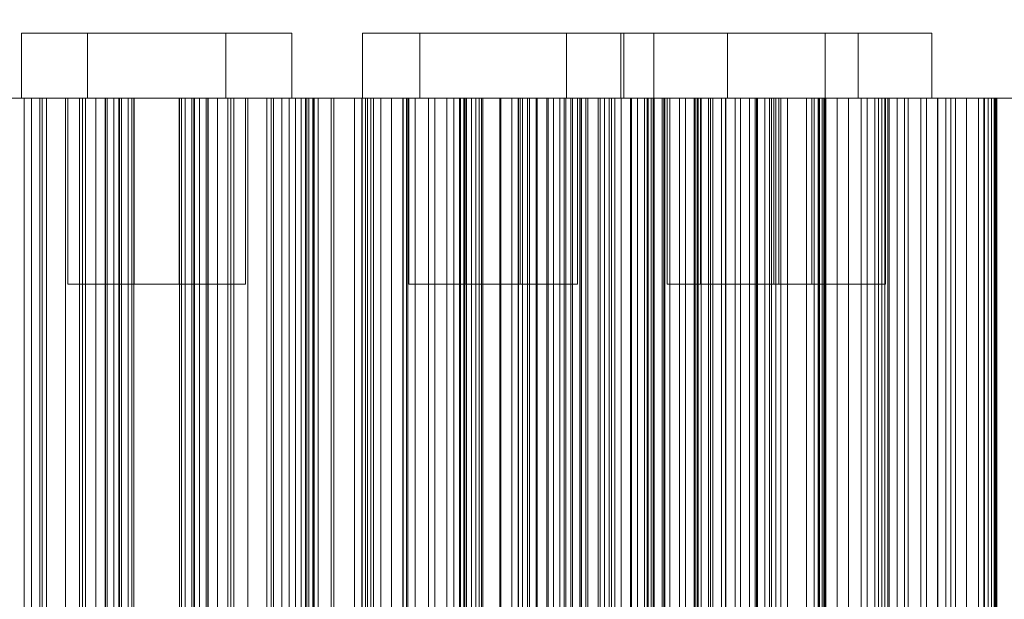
# Model space of a CAD drawing. Header units: millimetres. Extents: x -3490 to 61924, y -72580 to 6847.
# Tile 633 of 656: x 25221 to 25432, y -17358 to -17233. Entities that reach past the tile are written whole.
import ezdxf

# ---------------------------------------------------------------- set-up
doc = ezdxf.new("R2010")
doc.units = ezdxf.units.MM
doc.layers.add('COTAS_P', color=1, linetype='Continuous', lineweight=0)
doc.layers.add('superior_briquetadora', color=7, linetype='Continuous', lineweight=0)
doc.dimstyles.new('R19_100', dxfattribs={"dimtxt": 250, "dimasz": 150, "dimexe": 150, "dimexo": 80, "dimgap": 100, "dimtad": 1, "dimtih": 1, "dimtoh": 1, "dimdsep": 46, "dimcen": 0.09, "dimadec": 0, "dimazin": 0, "dimtfac": 1, "dimtdec": 4, "dimtofl": 0, "dimtmove": 0, "dimatfit": 3, "dimfxl": 1, "dimtolj": 1, "dimtzin": 0, "dimarcsym": 0})

# ---------------------------------------------------------------- blocks, each defined once
blk = doc.blocks.new('DIM_R29_37')
at = {"layer": 'COTAS_P'}
for p, q in [((24250.07, -17080), (24400.07, -17035)), ((26750.07, -17080), (26600.07, -17035)), ((24250.07, -17980), (24250.07, -17080)), ((24250.07, -17080), (26750.07, -17080)), ((24250.07, -17080), (24400.07, -17125)), ((26750.07, -17080), (26600.07, -17125)), ((26750.07, -17980), (26750.07, -17080))]:
    blk.add_line(p, q, dxfattribs=at)
blk.add_text('2500 P', height=250, dxfattribs=at).set_placement((25500.07, -16980))

msp = doc.modelspace()

# ---------------------------------------------------------------- linework, layer by layer
at = {"layer": 'superior_briquetadora'}
for p, q in [((25220.979, -17236), (25223.624, -17236)), ((25220.979, -17236), (25220.979, -17250)), ((25222.687, -17236), (25220.979, -17236)), ((25228.408, -17236), (25222.687, -17236)), ((25223.624, -17236), (25230.096, -17236)), ((25237.011, -17236), (25228.408, -17236)), ((25230.096, -17236), (25239.116, -17236)), ((25235.209, -17236), (25237.853, -17236)), ((25235.209, -17236), (25235.209, -17250)), ((25236.916, -17236), (25235.209, -17236)), ((25242.638, -17236), (25236.916, -17236)), ((25246.79, -17236), (25237.011, -17236)), ((25237.853, -17236), (25244.326, -17236)), ((25239.116, -17236), (25248.895, -17236)), ((25251.24, -17236), (25242.638, -17236)), ((25244.326, -17236), (25253.345, -17236)), ((25255.809, -17236), (25246.79, -17236)), ((25248.895, -17236), (25257.497, -17236)), ((25261.019, -17236), (25251.24, -17236)), ((25253.345, -17236), (25263.124, -17236)), ((25262.282, -17236), (25255.809, -17236)), ((25257.497, -17236), (25263.218, -17236)), ((25270.039, -17236), (25261.019, -17236)), ((25264.926, -17236), (25262.282, -17236)), ((25263.124, -17236), (25271.727, -17236)), ((25263.218, -17236), (25264.926, -17236)), ((25264.926, -17236), (25264.926, -17250)), ((25276.511, -17236), (25270.039, -17236)), ((25271.727, -17236), (25277.448, -17236)), ((25279.156, -17236), (25276.511, -17236)), ((25277.448, -17236), (25279.156, -17236)), ((25279.156, -17236), (25279.156, -17250)), ((25294.345, -17236), (25296.989, -17236)), ((25294.345, -17236), (25294.345, -17250)), ((25296.053, -17236), (25294.345, -17236)), ((25301.774, -17236), (25296.053, -17236)), ((25296.989, -17236), (25303.462, -17236)), ((25310.377, -17236), (25301.774, -17236)), ((25303.462, -17236), (25312.481, -17236)), ((25306.668, -17236), (25309.313, -17236)), ((25306.668, -17236), (25306.668, -17250)), ((25308.376, -17236), (25306.668, -17236)), ((25314.098, -17236), (25308.376, -17236)), ((25309.313, -17236), (25315.785, -17236)), ((25320.156, -17236), (25310.377, -17236)), ((25312.481, -17236), (25322.261, -17236)), ((25322.7, -17236), (25314.098, -17236)), ((25315.785, -17236), (25324.805, -17236)), ((25329.175, -17236), (25320.156, -17236)), ((25322.261, -17236), (25330.863, -17236)), ((25332.479, -17236), (25322.7, -17236)), ((25324.805, -17236), (25334.584, -17236)), ((25335.648, -17236), (25329.175, -17236)), ((25330.863, -17236), (25336.584, -17236)), ((25341.498, -17236), (25332.479, -17236)), ((25334.584, -17236), (25343.186, -17236)), ((25338.292, -17236), (25335.648, -17236)), ((25336.584, -17236), (25338.292, -17236)), ((25338.292, -17236), (25338.292, -17250)), ((25347.971, -17236), (25341.498, -17236)), ((25343.186, -17236), (25348.908, -17236)), ((25350.615, -17236), (25347.971, -17236)), ((25348.908, -17236), (25350.615, -17236)), ((25349.959, -17236), (25352.603, -17236)), ((25349.959, -17236), (25349.959, -17250)), ((25351.667, -17236), (25349.959, -17236)), ((25350.615, -17236), (25350.615, -17250)), ((25357.388, -17236), (25351.667, -17236)), ((25352.603, -17236), (25359.076, -17236)), ((25357.074, -17236), (25359.718, -17236)), ((25357.074, -17236), (25357.074, -17250)), ((25358.782, -17236), (25357.074, -17236)), ((25365.991, -17236), (25357.388, -17236)), ((25364.503, -17236), (25358.782, -17236)), ((25359.076, -17236), (25368.095, -17236)), ((25359.718, -17236), (25366.191, -17236)), ((25373.105, -17236), (25364.503, -17236)), ((25375.77, -17236), (25365.991, -17236)), ((25366.191, -17236), (25375.21, -17236)), ((25368.095, -17236), (25377.874, -17236)), ((25372.919, -17236), (25375.564, -17236)), ((25372.919, -17236), (25372.919, -17250)), ((25374.627, -17236), (25372.919, -17236)), ((25382.884, -17236), (25373.105, -17236)), ((25380.349, -17236), (25374.627, -17236)), ((25375.21, -17236), (25384.989, -17236)), ((25375.564, -17236), (25382.037, -17236)), ((25384.789, -17236), (25375.77, -17236)), ((25377.874, -17236), (25386.477, -17236)), ((25388.951, -17236), (25380.349, -17236)), ((25382.037, -17236), (25391.056, -17236)), ((25391.904, -17236), (25382.884, -17236)), ((25391.262, -17236), (25384.789, -17236)), ((25384.989, -17236), (25393.592, -17236)), ((25386.477, -17236), (25392.198, -17236)), ((25398.73, -17236), (25388.951, -17236)), ((25391.056, -17236), (25400.835, -17236)), ((25393.906, -17236), (25391.262, -17236)), ((25398.376, -17236), (25391.904, -17236)), ((25392.198, -17236), (25393.906, -17236)), ((25393.592, -17236), (25399.313, -17236)), ((25393.906, -17236), (25393.906, -17250)), ((25401.021, -17236), (25398.376, -17236)), ((25407.749, -17236), (25398.73, -17236)), ((25399.313, -17236), (25401.021, -17236)), ((25400.835, -17236), (25409.437, -17236)), ((25401.021, -17236), (25401.021, -17250)), ((25414.222, -17236), (25407.749, -17236)), ((25409.437, -17236), (25415.159, -17236)), ((25416.866, -17236), (25414.222, -17236)), ((25415.159, -17236), (25416.866, -17236)), ((25416.866, -17236), (25416.866, -17250)), ((25226.255, -17250), (25208.167, -17250)), ((25226.377, -17250), (25208.381, -17250)), ((25215.295, -17250), (25225.445, -17250)), ((25226.364, -17250), (25216.415, -17250)), ((25217.052, -17250), (25235.688, -17250)), ((25217.221, -17250), (25235.761, -17250)), ((25220.2, -17250), (25221.588, -17250)), ((25220.979, -17250), (25223.624, -17250)), ((25222.687, -17250), (25220.979, -17250)), ((25221.588, -17250), (25221.588, -17450)), ((25221.588, -17250), (25223.159, -17250)), ((25228.408, -17250), (25222.687, -17250)), ((25223.159, -17250), (25223.159, -17450)), ((25223.159, -17250), (25224.904, -17250)), ((25223.624, -17250), (25230.096, -17250)), ((25224.904, -17250), (25224.904, -17450)), ((25224.904, -17250), (25234.753, -17250)), ((25225.445, -17250), (25233.459, -17250)), ((25225.445, -17450), (25225.445, -17250)), ((25245.259, -17250), (25226.255, -17250)), ((25234.141, -17250), (25226.364, -17250)), ((25226.364, -17450), (25226.364, -17250)), ((25245.283, -17250), (25226.377, -17250)), ((25237.011, -17250), (25228.408, -17250)), ((25230.096, -17250), (25239.116, -17250)), ((25230.468, -17480), (25230.468, -17250)), ((25231.438, -17250), (25230.468, -17250)), ((25230.468, -17250), (25231.97, -17250)), ((25230.967, -17250), (25232.41, -17250)), ((25230.967, -17250), (25230.967, -17290)), ((25231.899, -17250), (25230.967, -17250)), ((25234.689, -17250), (25231.438, -17250)), ((25235.019, -17250), (25231.899, -17250)), ((25231.97, -17250), (25235.648, -17250)), ((25232.41, -17250), (25235.94, -17250)), ((25233.459, -17250), (25239.028, -17250)), ((25233.459, -17450), (25233.459, -17250)), ((25239.449, -17250), (25234.141, -17250)), ((25234.141, -17450), (25234.141, -17250)), ((25239.577, -17250), (25234.689, -17250)), ((25234.753, -17250), (25234.753, -17450)), ((25234.753, -17250), (25236.961, -17250)), ((25239.712, -17250), (25235.019, -17250)), ((25235.209, -17250), (25237.853, -17250)), ((25236.916, -17250), (25235.209, -17250)), ((25235.648, -17250), (25240.772, -17250)), ((25235.688, -17250), (25254.876, -17250)), ((25235.761, -17250), (25254.852, -17250)), ((25235.94, -17250), (25240.86, -17250)), ((25242.638, -17250), (25236.916, -17250)), ((25236.961, -17250), (25236.961, -17450)), ((25236.961, -17250), (25238.995, -17250)), ((25246.79, -17250), (25237.011, -17250)), ((25237.853, -17250), (25244.326, -17250)), ((25238.995, -17250), (25238.995, -17450)), ((25238.995, -17250), (25240.847, -17250)), ((25239.028, -17250), (25241.94, -17250)), ((25239.028, -17450), (25239.028, -17250)), ((25239.116, -17250), (25248.895, -17250)), ((25242.082, -17250), (25239.449, -17250)), ((25239.449, -17450), (25239.449, -17250)), ((25245.133, -17250), (25239.577, -17250)), ((25245.046, -17250), (25239.712, -17250)), ((25240.772, -17250), (25246.329, -17250)), ((25240.847, -17250), (25240.847, -17450)), ((25240.847, -17250), (25242.503, -17250)), ((25240.86, -17250), (25246.194, -17250)), ((25241.94, -17250), (25242.082, -17250)), ((25241.94, -17450), (25241.94, -17250)), ((25242.082, -17450), (25242.082, -17250)), ((25242.503, -17250), (25242.503, -17450)), ((25242.503, -17250), (25243.945, -17250)), ((25251.24, -17250), (25242.638, -17250)), ((25243.945, -17250), (25243.945, -17450)), ((25243.945, -17250), (25245.143, -17250)), ((25244.326, -17250), (25253.345, -17250)), ((25244.697, -17480), (25244.697, -17250)), ((25245.668, -17250), (25244.697, -17250)), ((25244.697, -17250), (25246.2, -17250)), ((25249.965, -17250), (25245.046, -17250)), ((25250.257, -17250), (25245.133, -17250)), ((25245.143, -17250), (25245.143, -17450)), ((25245.143, -17250), (25254.992, -17250)), ((25245.197, -17250), (25246.639, -17250)), ((25245.197, -17250), (25245.197, -17290)), ((25246.128, -17250), (25245.197, -17250)), ((25264.447, -17250), (25245.259, -17250)), ((25264.374, -17250), (25245.283, -17250)), ((25248.919, -17250), (25245.668, -17250)), ((25249.249, -17250), (25246.128, -17250)), ((25246.194, -17250), (25250.886, -17250)), ((25246.2, -17250), (25249.878, -17250)), ((25246.329, -17250), (25251.216, -17250)), ((25246.639, -17250), (25250.17, -17250)), ((25255.809, -17250), (25246.79, -17250)), ((25248.895, -17250), (25257.497, -17250)), ((25253.806, -17250), (25248.919, -17250)), ((25253.941, -17250), (25249.249, -17250)), ((25249.878, -17250), (25255.002, -17250)), ((25253.496, -17250), (25249.965, -17250)), ((25250.17, -17250), (25255.089, -17250)), ((25253.935, -17250), (25250.257, -17250)), ((25250.886, -17250), (25254.007, -17250)), ((25251.216, -17250), (25254.467, -17250)), ((25261.019, -17250), (25251.24, -17250)), ((25253.345, -17250), (25263.124, -17250)), ((25254.938, -17250), (25253.496, -17250)), ((25259.362, -17250), (25253.806, -17250)), ((25255.438, -17250), (25253.935, -17250)), ((25259.275, -17250), (25253.941, -17250)), ((25254.007, -17250), (25254.938, -17250)), ((25254.467, -17250), (25255.438, -17250)), ((25254.852, -17250), (25273.758, -17250)), ((25254.876, -17250), (25273.88, -17250)), ((25254.938, -17250), (25254.938, -17290)), ((25254.992, -17250), (25254.992, -17450)), ((25254.992, -17250), (25256.19, -17250)), ((25255.002, -17250), (25260.558, -17250)), ((25255.089, -17250), (25260.423, -17250)), ((25255.438, -17480), (25255.438, -17250)), ((25262.282, -17250), (25255.809, -17250)), ((25256.19, -17250), (25256.19, -17450)), ((25256.19, -17250), (25257.632, -17250)), ((25257.497, -17250), (25263.218, -17250)), ((25257.632, -17250), (25257.632, -17450)), ((25257.632, -17250), (25259.288, -17250)), ((25258.053, -17250), (25260.686, -17250)), ((25258.195, -17250), (25258.053, -17250)), ((25258.053, -17450), (25258.053, -17250)), ((25261.107, -17250), (25258.195, -17250)), ((25258.195, -17450), (25258.195, -17250)), ((25264.195, -17250), (25259.275, -17250)), ((25259.288, -17250), (25259.288, -17450)), ((25259.288, -17250), (25261.139, -17250)), ((25264.487, -17250), (25259.362, -17250)), ((25260.423, -17250), (25265.116, -17250)), ((25260.558, -17250), (25265.446, -17250)), ((25260.686, -17250), (25265.994, -17250)), ((25260.686, -17450), (25260.686, -17250)), ((25270.039, -17250), (25261.019, -17250)), ((25266.676, -17250), (25261.107, -17250)), ((25261.107, -17450), (25261.107, -17250)), ((25261.139, -17250), (25261.139, -17450)), ((25261.139, -17250), (25263.174, -17250)), ((25264.926, -17250), (25262.282, -17250)), ((25263.124, -17250), (25271.727, -17250)), ((25263.174, -17250), (25263.174, -17450)), ((25263.174, -17250), (25265.382, -17250)), ((25263.218, -17250), (25264.926, -17250)), ((25267.725, -17250), (25264.195, -17250)), ((25282.914, -17250), (25264.374, -17250)), ((25283.083, -17250), (25264.447, -17250)), ((25268.165, -17250), (25264.487, -17250)), ((25265.116, -17250), (25268.236, -17250)), ((25265.382, -17250), (25265.382, -17450)), ((25265.382, -17250), (25275.231, -17250)), ((25265.446, -17250), (25268.697, -17250)), ((25265.994, -17250), (25273.771, -17250)), ((25265.994, -17450), (25265.994, -17250)), ((25274.69, -17250), (25266.676, -17250)), ((25266.676, -17450), (25266.676, -17250)), ((25269.168, -17250), (25267.725, -17250)), ((25269.667, -17250), (25268.165, -17250)), ((25268.236, -17250), (25269.168, -17250)), ((25268.697, -17250), (25269.667, -17250)), ((25269.168, -17250), (25269.168, -17290)), ((25269.667, -17480), (25269.667, -17250)), ((25276.511, -17250), (25270.039, -17250)), ((25271.727, -17250), (25277.448, -17250)), ((25273.758, -17250), (25291.754, -17250)), ((25273.771, -17250), (25283.72, -17250)), ((25273.771, -17450), (25273.771, -17250)), ((25273.88, -17250), (25291.968, -17250)), ((25284.84, -17250), (25274.69, -17250)), ((25274.69, -17450), (25274.69, -17250)), ((25275.231, -17250), (25275.231, -17450)), ((25275.231, -17250), (25276.976, -17250)), ((25279.156, -17250), (25276.511, -17250)), ((25276.976, -17250), (25276.976, -17450)), ((25276.976, -17250), (25278.547, -17250)), ((25277.448, -17250), (25279.156, -17250)), ((25278.547, -17250), (25278.547, -17450)), ((25278.547, -17250), (25279.935, -17250)), ((25279.935, -17250), (25279.935, -17450)), ((25279.935, -17250), (25281.127, -17250)), ((25281.127, -17250), (25281.127, -17450)), ((25281.127, -17250), (25282.104, -17250)), ((25282.104, -17250), (25282.104, -17450)), ((25282.104, -17250), (25282.839, -17250)), ((25282.402, -17250), (25283.936, -17250)), ((25283.654, -17250), (25282.402, -17250)), ((25282.402, -17450), (25282.402, -17250)), ((25282.839, -17250), (25282.839, -17450)), ((25282.839, -17250), (25292.641, -17250)), ((25300.193, -17250), (25282.914, -17250)), ((25300.45, -17250), (25283.083, -17250)), ((25287.643, -17250), (25283.654, -17250)), ((25283.654, -17450), (25283.654, -17250)), ((25283.72, -17250), (25295.458, -17250)), ((25283.72, -17450), (25283.72, -17250)), ((25283.936, -17250), (25288.197, -17250)), ((25283.936, -17450), (25283.936, -17250)), ((25296.735, -17250), (25284.84, -17250)), ((25284.84, -17450), (25284.84, -17250)), ((25294.218, -17250), (25287.643, -17250)), ((25287.643, -17450), (25287.643, -17250)), ((25288.197, -17250), (25295.022, -17250)), ((25288.197, -17450), (25288.197, -17250)), ((25291.754, -17250), (25308.148, -17250)), ((25291.968, -17250), (25308.446, -17250)), ((25292.641, -17250), (25292.641, -17450)), ((25292.641, -17250), (25294.291, -17250)), ((25303.124, -17250), (25294.218, -17250)), ((25294.218, -17450), (25294.218, -17250)), ((25294.291, -17250), (25294.291, -17450)), ((25294.291, -17250), (25296.183, -17250)), ((25294.345, -17250), (25296.989, -17250)), ((25296.053, -17250), (25294.345, -17250)), ((25295.022, -17250), (25304.148, -17250)), ((25295.022, -17450), (25295.022, -17250)), ((25295.458, -17250), (25308.534, -17250)), ((25295.458, -17450), (25295.458, -17250)), ((25301.774, -17250), (25296.053, -17250)), ((25296.183, -17250), (25296.183, -17450)), ((25296.183, -17250), (25298.287, -17250)), ((25309.92, -17250), (25296.735, -17250)), ((25296.735, -17450), (25296.735, -17250)), ((25296.989, -17250), (25303.462, -17250)), ((25298.287, -17250), (25298.287, -17450)), ((25298.287, -17250), (25300.584, -17250)), ((25315.544, -17250), (25300.193, -17250)), ((25315.88, -17250), (25300.45, -17250)), ((25300.584, -17250), (25300.584, -17450)), ((25300.584, -17250), (25303.063, -17250)), ((25310.377, -17250), (25301.774, -17250)), ((25303.063, -17250), (25303.063, -17450)), ((25303.063, -17250), (25305.712, -17250)), ((25314.019, -17250), (25303.124, -17250)), ((25303.124, -17450), (25303.124, -17250)), ((25303.462, -17250), (25312.481, -17250)), ((25303.834, -17480), (25303.834, -17250)), ((25304.804, -17250), (25303.834, -17250)), ((25303.834, -17250), (25305.336, -17250)), ((25304.148, -17250), (25315.224, -17250)), ((25304.148, -17450), (25304.148, -17250)), ((25304.333, -17250), (25305.775, -17250)), ((25304.333, -17250), (25304.333, -17290)), ((25305.264, -17250), (25304.333, -17250)), ((25308.055, -17250), (25304.804, -17250)), ((25308.385, -17250), (25305.264, -17250)), ((25305.336, -17250), (25309.014, -17250)), ((25305.712, -17250), (25305.712, -17450)), ((25305.712, -17250), (25315.467, -17250)), ((25305.775, -17250), (25309.306, -17250)), ((25306.668, -17250), (25309.313, -17250)), ((25308.376, -17250), (25306.668, -17250)), ((25312.942, -17250), (25308.055, -17250)), ((25308.148, -17250), (25322.31, -17250)), ((25314.098, -17250), (25308.376, -17250)), ((25313.077, -17250), (25308.385, -17250)), ((25308.446, -17250), (25322.681, -17250)), ((25308.534, -17250), (25312.473, -17250)), ((25308.534, -17450), (25308.534, -17250)), ((25309.014, -17250), (25314.138, -17250)), ((25309.306, -17250), (25314.226, -17250)), ((25309.313, -17250), (25315.785, -17250)), ((25323.886, -17250), (25309.92, -17250)), ((25309.92, -17450), (25309.92, -17250)), ((25320.156, -17250), (25310.377, -17250)), ((25312.473, -17250), (25316.385, -17250)), ((25312.473, -17450), (25312.473, -17250)), ((25312.481, -17250), (25322.261, -17250)), ((25318.499, -17250), (25312.942, -17250)), ((25318.412, -17250), (25313.077, -17250)), ((25326.486, -17250), (25314.019, -17250)), ((25314.019, -17450), (25314.019, -17250)), ((25322.7, -17250), (25314.098, -17250)), ((25314.138, -17250), (25319.695, -17250)), ((25314.226, -17250), (25319.56, -17250)), ((25315.224, -17250), (25327.824, -17250)), ((25315.224, -17450), (25315.224, -17250)), ((25315.467, -17250), (25315.467, -17450)), ((25315.467, -17250), (25316.732, -17250)), ((25328.38, -17250), (25315.544, -17250)), ((25315.785, -17250), (25324.805, -17250)), ((25328.782, -17250), (25315.88, -17250)), ((25316.157, -17480), (25316.157, -17250)), ((25317.127, -17250), (25316.157, -17250)), ((25316.157, -17250), (25317.659, -17250)), ((25316.385, -17250), (25320.266, -17250)), ((25316.385, -17450), (25316.385, -17250)), ((25316.656, -17250), (25318.099, -17250)), ((25316.656, -17250), (25316.656, -17290)), ((25317.588, -17250), (25316.656, -17250)), ((25316.732, -17250), (25316.732, -17450)), ((25316.732, -17250), (25317.824, -17250)), ((25320.378, -17250), (25317.127, -17250)), ((25320.709, -17250), (25317.588, -17250)), ((25317.659, -17250), (25321.337, -17250)), ((25317.824, -17250), (25317.824, -17450)), ((25317.824, -17250), (25318.735, -17250)), ((25318.099, -17250), (25321.629, -17250)), ((25323.331, -17250), (25318.412, -17250)), ((25323.623, -17250), (25318.499, -17250)), ((25318.735, -17250), (25318.735, -17450)), ((25318.735, -17250), (25319.451, -17250)), ((25319.451, -17250), (25319.451, -17450)), ((25319.451, -17250), (25319.955, -17250)), ((25319.56, -17250), (25324.252, -17250)), ((25319.695, -17250), (25324.582, -17250)), ((25319.955, -17250), (25319.955, -17450)), ((25319.955, -17250), (25320.219, -17250)), ((25329.175, -17250), (25320.156, -17250)), ((25320.219, -17250), (25320.219, -17450)), ((25320.219, -17250), (25329.879, -17250)), ((25320.266, -17250), (25324.116, -17250)), ((25320.266, -17450), (25320.266, -17250)), ((25325.266, -17250), (25320.378, -17250)), ((25325.401, -17250), (25320.709, -17250)), ((25321.337, -17250), (25326.462, -17250)), ((25321.629, -17250), (25326.549, -17250)), ((25322.261, -17250), (25330.863, -17250)), ((25322.31, -17250), (25333.696, -17250)), ((25322.681, -17250), (25334.125, -17250)), ((25332.479, -17250), (25322.7, -17250)), ((25326.862, -17250), (25323.331, -17250)), ((25327.301, -17250), (25323.623, -17250)), ((25338.098, -17250), (25323.886, -17250)), ((25323.886, -17450), (25323.886, -17250)), ((25324.116, -17250), (25327.932, -17250)), ((25324.116, -17450), (25324.116, -17250)), ((25324.252, -17250), (25327.373, -17250)), ((25324.582, -17250), (25327.833, -17250)), ((25324.805, -17250), (25334.584, -17250)), ((25330.822, -17250), (25325.266, -17250)), ((25330.735, -17250), (25325.401, -17250)), ((25326.462, -17250), (25332.018, -17250)), ((25330.281, -17250), (25326.486, -17250)), ((25326.486, -17450), (25326.486, -17250)), ((25326.549, -17250), (25331.883, -17250)), ((25328.304, -17250), (25326.862, -17250)), ((25328.803, -17250), (25327.301, -17250)), ((25327.373, -17250), (25328.304, -17250)), ((25327.824, -17250), (25341.465, -17250)), ((25327.824, -17450), (25327.824, -17250)), ((25327.833, -17250), (25328.803, -17250)), ((25327.932, -17250), (25331.714, -17250)), ((25327.932, -17450), (25327.932, -17250)), ((25328.304, -17250), (25328.304, -17290)), ((25338.206, -17250), (25328.38, -17250)), ((25338.658, -17250), (25328.782, -17250)), ((25328.803, -17480), (25328.803, -17250)), ((25335.648, -17250), (25329.175, -17250)), ((25329.879, -17250), (25329.879, -17450)), ((25329.879, -17250), (25331.966, -17250)), ((25334.04, -17250), (25330.281, -17250)), ((25330.281, -17450), (25330.281, -17250)), ((25335.654, -17250), (25330.735, -17250)), ((25335.946, -17250), (25330.822, -17250)), ((25330.863, -17250), (25336.584, -17250)), ((25331.714, -17250), (25335.458, -17250)), ((25331.714, -17450), (25331.714, -17250)), ((25331.883, -17250), (25336.575, -17250)), ((25331.966, -17250), (25331.966, -17450)), ((25331.966, -17250), (25334.289, -17250)), ((25332.018, -17250), (25336.906, -17250)), ((25341.498, -17250), (25332.479, -17250)), ((25333.696, -17250), (25341.868, -17250)), ((25337.76, -17250), (25334.04, -17250)), ((25334.04, -17450), (25334.04, -17250)), ((25334.125, -17250), (25342.339, -17250)), ((25334.289, -17250), (25334.289, -17450)), ((25334.289, -17250), (25336.821, -17250)), ((25334.584, -17250), (25343.186, -17250)), ((25335.458, -17250), (25339.164, -17250)), ((25335.458, -17450), (25335.458, -17250)), ((25338.292, -17250), (25335.648, -17250)), ((25339.185, -17250), (25335.654, -17250)), ((25339.624, -17250), (25335.946, -17250)), ((25336.575, -17250), (25339.696, -17250)), ((25336.584, -17250), (25338.292, -17250)), ((25336.821, -17250), (25336.821, -17450)), ((25336.821, -17250), (25339.543, -17250)), ((25336.906, -17250), (25340.156, -17250)), ((25341.441, -17250), (25337.76, -17250)), ((25337.76, -17450), (25337.76, -17250)), ((25352.009, -17250), (25338.098, -17250)), ((25338.098, -17450), (25338.098, -17250)), ((25344.646, -17250), (25338.206, -17250)), ((25345.131, -17250), (25338.658, -17250)), ((25339.164, -17250), (25342.829, -17250)), ((25339.164, -17450), (25339.164, -17250)), ((25340.627, -17250), (25339.185, -17250)), ((25339.543, -17250), (25339.543, -17450)), ((25339.543, -17250), (25342.441, -17250)), ((25341.127, -17250), (25339.624, -17250)), ((25339.696, -17250), (25340.627, -17250)), ((25340.156, -17250), (25341.127, -17250)), ((25340.627, -17250), (25340.627, -17290)), ((25341.127, -17480), (25341.127, -17250)), ((25345.081, -17250), (25341.441, -17250)), ((25341.441, -17450), (25341.441, -17250)), ((25341.465, -17250), (25355.622, -17250)), ((25341.465, -17450), (25341.465, -17250)), ((25347.971, -17250), (25341.498, -17250)), ((25341.868, -17250), (25346.512, -17250)), ((25342.339, -17250), (25347.007, -17250)), ((25342.441, -17250), (25342.441, -17450)), ((25342.441, -17250), (25345.507, -17250)), ((25342.829, -17250), (25346.453, -17250)), ((25342.829, -17450), (25342.829, -17250)), ((25343.186, -17250), (25348.908, -17250)), ((25347.45, -17250), (25344.646, -17250)), ((25348.678, -17250), (25345.081, -17250)), ((25345.081, -17450), (25345.081, -17250)), ((25347.949, -17250), (25345.131, -17250)), ((25345.507, -17250), (25345.507, -17450)), ((25345.507, -17250), (25355.073, -17250)), ((25346.453, -17250), (25350.033, -17250)), ((25346.453, -17450), (25346.453, -17250)), ((25346.512, -17250), (25347.45, -17250)), ((25347.007, -17250), (25347.949, -17250)), ((25347.45, -17250), (25347.45, -17800)), ((25347.949, -17250), (25347.949, -17480)), ((25350.615, -17250), (25347.971, -17250)), ((25352.23, -17250), (25348.678, -17250)), ((25348.678, -17450), (25348.678, -17250)), ((25348.908, -17250), (25350.615, -17250)), ((25349.959, -17250), (25352.603, -17250)), ((25351.667, -17250), (25349.959, -17250)), ((25350.033, -17250), (25353.568, -17250)), ((25350.033, -17450), (25350.033, -17250)), ((25357.388, -17250), (25351.667, -17250)), ((25358.878, -17250), (25352.009, -17250)), ((25352.009, -17450), (25352.009, -17250)), ((25355.736, -17250), (25352.23, -17250)), ((25352.23, -17450), (25352.23, -17250)), ((25352.603, -17250), (25359.076, -17250)), ((25353.568, -17250), (25357.056, -17250)), ((25353.568, -17450), (25353.568, -17250)), ((25355.073, -17250), (25355.073, -17450)), ((25355.073, -17250), (25355.846, -17250)), ((25355.622, -17250), (25369.752, -17250)), ((25355.622, -17450), (25355.622, -17250)), ((25359.195, -17250), (25355.736, -17250)), ((25355.736, -17450), (25355.736, -17250)), ((25355.846, -17250), (25355.846, -17450)), ((25355.846, -17250), (25356.449, -17250)), ((25356.449, -17250), (25356.449, -17450)), ((25356.449, -17250), (25356.874, -17250)), ((25356.874, -17250), (25356.874, -17450)), ((25356.874, -17250), (25357.107, -17250)), ((25356.924, -17250), (25356.924, -17450)), ((25357.133, -17250), (25356.924, -17250)), ((25356.924, -17250), (25366.349, -17250)), ((25357.056, -17250), (25360.496, -17250)), ((25357.056, -17450), (25357.056, -17250)), ((25357.074, -17250), (25359.718, -17250)), ((25358.782, -17250), (25357.074, -17250)), ((25357.107, -17250), (25357.107, -17450)), ((25357.107, -17250), (25357.133, -17250)), ((25357.133, -17250), (25357.133, -17450)), ((25365.991, -17250), (25357.388, -17250)), ((25364.503, -17250), (25358.782, -17250)), ((25365.698, -17250), (25358.878, -17250)), ((25358.878, -17450), (25358.878, -17250)), ((25359.076, -17250), (25368.095, -17250)), ((25362.604, -17250), (25359.195, -17250)), ((25359.195, -17450), (25359.195, -17250)), ((25359.448, -17480), (25359.448, -17250)), ((25360.418, -17250), (25359.448, -17250)), ((25359.448, -17250), (25360.95, -17250)), ((25359.718, -17250), (25366.191, -17250)), ((25359.947, -17250), (25361.389, -17250)), ((25359.947, -17250), (25359.947, -17290)), ((25360.878, -17250), (25359.947, -17250)), ((25363.669, -17250), (25360.418, -17250)), ((25360.496, -17250), (25363.886, -17250)), ((25360.496, -17450), (25360.496, -17250)), ((25363.999, -17250), (25360.878, -17250)), ((25360.95, -17250), (25364.628, -17250)), ((25361.389, -17250), (25364.92, -17250)), ((25365.962, -17250), (25362.604, -17250)), ((25362.604, -17450), (25362.604, -17250)), ((25368.556, -17250), (25363.669, -17250)), ((25363.886, -17250), (25367.225, -17250)), ((25363.886, -17450), (25363.886, -17250)), ((25368.691, -17250), (25363.999, -17250)), ((25373.105, -17250), (25364.503, -17250)), ((25364.628, -17250), (25369.752, -17250)), ((25364.92, -17250), (25369.84, -17250)), ((25372.465, -17250), (25365.698, -17250)), ((25365.698, -17450), (25365.698, -17250)), ((25369.269, -17250), (25365.962, -17250)), ((25365.962, -17450), (25365.962, -17250)), ((25375.77, -17250), (25365.991, -17250)), ((25366.191, -17250), (25375.21, -17250)), ((25366.349, -17250), (25366.349, -17450)), ((25366.349, -17250), (25368.852, -17250)), ((25366.562, -17480), (25366.562, -17250)), ((25367.533, -17250), (25366.562, -17250)), ((25366.562, -17250), (25368.065, -17250)), ((25367.062, -17250), (25368.504, -17250)), ((25367.062, -17250), (25367.062, -17290)), ((25367.993, -17250), (25367.062, -17250)), ((25367.225, -17250), (25379.369, -17250)), ((25367.225, -17450), (25367.225, -17250)), ((25370.784, -17250), (25367.533, -17250)), ((25371.114, -17250), (25367.993, -17250)), ((25368.065, -17250), (25371.743, -17250)), ((25368.095, -17250), (25377.874, -17250)), ((25368.504, -17250), (25372.035, -17250)), ((25374.113, -17250), (25368.556, -17250)), ((25374.025, -17250), (25368.691, -17250)), ((25368.852, -17250), (25368.852, -17450)), ((25368.852, -17250), (25371.585, -17250)), ((25372.521, -17250), (25369.269, -17250)), ((25369.269, -17450), (25369.269, -17250)), ((25369.752, -17250), (25383.31, -17250)), ((25369.752, -17250), (25375.309, -17250)), ((25369.752, -17450), (25369.752, -17250)), ((25369.84, -17250), (25375.174, -17250)), ((25375.671, -17250), (25370.784, -17250)), ((25375.806, -17250), (25371.114, -17250)), ((25371.585, -17250), (25371.585, -17450)), ((25371.585, -17250), (25374.52, -17250)), ((25371.743, -17250), (25376.867, -17250)), ((25372.035, -17250), (25376.954, -17250)), ((25379.178, -17250), (25372.465, -17250)), ((25372.465, -17450), (25372.465, -17250)), ((25375.718, -17250), (25372.521, -17250)), ((25372.521, -17450), (25372.521, -17250)), ((25372.919, -17250), (25375.564, -17250)), ((25374.627, -17250), (25372.919, -17250)), ((25382.884, -17250), (25373.105, -17250)), ((25378.945, -17250), (25374.025, -17250)), ((25379.237, -17250), (25374.113, -17250)), ((25374.52, -17250), (25374.52, -17450)), ((25374.52, -17250), (25377.64, -17250)), ((25380.349, -17250), (25374.627, -17250)), ((25375.174, -17250), (25379.866, -17250)), ((25375.21, -17250), (25384.989, -17250)), ((25375.309, -17250), (25380.196, -17250)), ((25375.564, -17250), (25382.037, -17250)), ((25381.228, -17250), (25375.671, -17250)), ((25378.858, -17250), (25375.718, -17250)), ((25375.718, -17450), (25375.718, -17250)), ((25384.789, -17250), (25375.77, -17250)), ((25381.14, -17250), (25375.806, -17250)), ((25376.867, -17250), (25382.423, -17250)), ((25376.954, -17250), (25382.288, -17250)), ((25377.64, -17250), (25377.64, -17450)), ((25377.64, -17250), (25380.93, -17250)), ((25377.874, -17250), (25386.477, -17250)), ((25381.94, -17250), (25378.858, -17250)), ((25378.858, -17450), (25378.858, -17250)), ((25382.476, -17250), (25378.945, -17250)), ((25385.832, -17250), (25379.178, -17250)), ((25379.178, -17450), (25379.178, -17250)), ((25382.915, -17250), (25379.237, -17250)), ((25379.369, -17250), (25392.72, -17250)), ((25379.369, -17450), (25379.369, -17250)), ((25379.866, -17250), (25382.987, -17250)), ((25380.196, -17250), (25383.447, -17250)), ((25388.951, -17250), (25380.349, -17250)), ((25380.93, -17250), (25380.93, -17450)), ((25380.93, -17250), (25384.382, -17250)), ((25386.06, -17250), (25381.14, -17250)), ((25386.352, -17250), (25381.228, -17250)), ((25393.301, -17250), (25381.94, -17250)), ((25381.94, -17450), (25381.94, -17250)), ((25382.037, -17250), (25391.056, -17250)), ((25382.288, -17250), (25386.981, -17250)), ((25382.408, -17480), (25382.408, -17250)), ((25383.378, -17250), (25382.408, -17250)), ((25382.408, -17250), (25383.91, -17250)), ((25382.423, -17250), (25387.311, -17250)), ((25383.918, -17250), (25382.476, -17250)), ((25391.904, -17250), (25382.884, -17250)), ((25382.907, -17250), (25384.35, -17250)), ((25382.907, -17250), (25382.907, -17290)), ((25383.839, -17250), (25382.907, -17250)), ((25384.417, -17250), (25382.915, -17250)), ((25382.987, -17250), (25383.918, -17250)), ((25383.31, -17250), (25389.927, -17250)), ((25383.31, -17450), (25383.31, -17250)), ((25386.629, -17250), (25383.378, -17250)), ((25383.447, -17250), (25384.417, -17250)), ((25386.96, -17250), (25383.839, -17250)), ((25383.91, -17250), (25387.588, -17250)), ((25383.918, -17250), (25383.918, -17290)), ((25384.35, -17250), (25387.88, -17250)), ((25384.382, -17250), (25384.382, -17450)), ((25384.382, -17250), (25393.667, -17250)), ((25384.417, -17480), (25384.417, -17250)), ((25391.262, -17250), (25384.789, -17250)), ((25384.989, -17250), (25393.592, -17250)), ((25392.425, -17250), (25385.832, -17250)), ((25385.832, -17450), (25385.832, -17250)), ((25389.59, -17250), (25386.06, -17250)), ((25390.03, -17250), (25386.352, -17250)), ((25386.477, -17250), (25392.198, -17250)), ((25391.517, -17250), (25386.629, -17250)), ((25391.652, -17250), (25386.96, -17250)), ((25386.981, -17250), (25390.101, -17250)), ((25387.311, -17250), (25390.562, -17250)), ((25387.588, -17250), (25392.713, -17250)), ((25387.88, -17250), (25392.8, -17250)), ((25398.73, -17250), (25388.951, -17250)), ((25391.033, -17250), (25389.59, -17250)), ((25389.927, -17250), (25396.48, -17250)), ((25389.927, -17450), (25389.927, -17250)), ((25391.532, -17250), (25390.03, -17250)), ((25390.101, -17250), (25391.033, -17250)), ((25390.562, -17250), (25391.532, -17250)), ((25391.033, -17250), (25391.033, -17290)), ((25391.056, -17250), (25400.835, -17250)), ((25393.906, -17250), (25391.262, -17250)), ((25397.073, -17250), (25391.517, -17250)), ((25391.532, -17480), (25391.532, -17250)), ((25396.986, -17250), (25391.652, -17250)), ((25398.376, -17250), (25391.904, -17250)), ((25392.198, -17250), (25393.906, -17250)), ((25398.953, -17250), (25392.425, -17250)), ((25392.425, -17450), (25392.425, -17250)), ((25392.6, -17250), (25392.6, -17450)), ((25393.28, -17250), (25392.6, -17250)), ((25392.6, -17250), (25401.699, -17250)), ((25392.713, -17250), (25398.269, -17250)), ((25392.72, -17250), (25406.765, -17250)), ((25392.72, -17450), (25392.72, -17250)), ((25392.8, -17250), (25398.134, -17250)), ((25393.28, -17250), (25393.28, -17450)), ((25393.733, -17250), (25393.28, -17250)), ((25406.11, -17250), (25393.301, -17250)), ((25393.301, -17450), (25393.301, -17250)), ((25393.592, -17250), (25399.313, -17250)), ((25393.667, -17250), (25393.667, -17450)), ((25393.667, -17250), (25393.941, -17250)), ((25393.733, -17250), (25393.733, -17450)), ((25393.984, -17250), (25393.733, -17250)), ((25393.941, -17250), (25393.941, -17450)), ((25393.941, -17250), (25394.049, -17250)), ((25393.984, -17250), (25393.984, -17450)), ((25394.049, -17250), (25393.984, -17250)), ((25394.049, -17250), (25394.049, -17450)), ((25396.48, -17250), (25402.968, -17250)), ((25396.48, -17450), (25396.48, -17250)), ((25401.905, -17250), (25396.986, -17250)), ((25402.198, -17250), (25397.073, -17250)), ((25398.134, -17250), (25402.826, -17250)), ((25398.269, -17250), (25403.157, -17250)), ((25401.021, -17250), (25398.376, -17250)), ((25407.749, -17250), (25398.73, -17250)), ((25405.415, -17250), (25398.953, -17250)), ((25398.953, -17450), (25398.953, -17250)), ((25399.313, -17250), (25401.021, -17250)), ((25400.835, -17250), (25409.437, -17250)), ((25401.699, -17250), (25401.699, -17450)), ((25401.699, -17250), (25404.594, -17250)), ((25405.436, -17250), (25401.905, -17250)), ((25405.875, -17250), (25402.198, -17250)), ((25402.826, -17250), (25405.947, -17250)), ((25402.968, -17250), (25409.386, -17250)), ((25402.968, -17450), (25402.968, -17250)), ((25403.157, -17250), (25406.407, -17250)), ((25404.594, -17250), (25404.594, -17450)), ((25404.594, -17250), (25407.71, -17250)), ((25411.806, -17250), (25405.415, -17250)), ((25405.415, -17450), (25405.415, -17250)), ((25406.878, -17250), (25405.436, -17250)), ((25407.378, -17250), (25405.875, -17250)), ((25405.947, -17250), (25406.878, -17250)), ((25419.875, -17250), (25406.11, -17250)), ((25406.11, -17450), (25406.11, -17250)), ((25406.407, -17250), (25407.378, -17250)), ((25406.765, -17250), (25420.964, -17250)), ((25406.765, -17450), (25406.765, -17250)), ((25406.878, -17250), (25406.878, -17290)), ((25407.378, -17480), (25407.378, -17250)), ((25407.71, -17250), (25407.71, -17450)), ((25407.71, -17250), (25411.021, -17250)), ((25414.222, -17250), (25407.749, -17250)), ((25409.386, -17250), (25415.732, -17250)), ((25409.386, -17450), (25409.386, -17250)), ((25409.437, -17250), (25415.159, -17250)), ((25411.021, -17250), (25411.021, -17450)), ((25411.021, -17250), (25414.508, -17250)), ((25418.124, -17250), (25411.806, -17250)), ((25411.806, -17450), (25411.806, -17250)), ((25416.866, -17250), (25414.222, -17250)), ((25414.508, -17250), (25414.508, -17450)), ((25414.508, -17250), (25418.159, -17250)), ((25415.159, -17250), (25416.866, -17250)), ((25415.732, -17250), (25422.003, -17250)), ((25415.732, -17450), (25415.732, -17250)), ((25424.366, -17250), (25418.124, -17250)), ((25418.124, -17450), (25418.124, -17250)), ((25418.159, -17250), (25418.159, -17450)), ((25418.159, -17250), (25421.964, -17250)), ((25434.065, -17250), (25419.875, -17250)), ((25419.875, -17450), (25419.875, -17250)), ((25420.964, -17250), (25434.772, -17250)), ((25420.964, -17450), (25420.964, -17250)), ((25421.964, -17250), (25421.964, -17450)), ((25421.964, -17250), (25430.879, -17250)), ((25422.003, -17250), (25428.197, -17250)), ((25422.003, -17450), (25422.003, -17250)), ((25430.53, -17250), (25424.366, -17250)), ((25424.366, -17450), (25424.366, -17250)), ((25426.903, -17250), (25426.903, -17450)), ((25428.048, -17250), (25426.903, -17250)), ((25426.903, -17250), (25435.589, -17250)), ((25428.048, -17250), (25428.048, -17450)), ((25428.974, -17250), (25428.048, -17250)), ((25428.197, -17250), (25434.311, -17250)), ((25428.197, -17450), (25428.197, -17250)), ((25428.974, -17250), (25428.974, -17450)), ((25429.708, -17250), (25428.974, -17250)), ((25429.708, -17250), (25429.708, -17450)), ((25430.263, -17250), (25429.708, -17250)), ((25430.263, -17250), (25430.263, -17450)), ((25430.651, -17250), (25430.263, -17250)), ((25436.612, -17250), (25430.53, -17250)), ((25430.53, -17450), (25430.53, -17250)), ((25430.651, -17250), (25430.651, -17450)), ((25430.879, -17250), (25430.651, -17250)), ((25430.879, -17250), (25430.879, -17450)), ((25230.967, -17290), (25232.41, -17290)), ((25231.899, -17290), (25230.967, -17290)), ((25235.019, -17290), (25231.899, -17290)), ((25232.41, -17290), (25235.94, -17290)), ((25239.712, -17290), (25235.019, -17290)), ((25235.94, -17290), (25240.86, -17290)), ((25245.046, -17290), (25239.712, -17290)), ((25240.86, -17290), (25246.194, -17290)), ((25249.965, -17290), (25245.046, -17290)), ((25245.197, -17290), (25246.639, -17290)), ((25246.128, -17290), (25245.197, -17290)), ((25249.249, -17290), (25246.128, -17290)), ((25246.194, -17290), (25250.886, -17290)), ((25246.639, -17290), (25250.17, -17290)), ((25253.941, -17290), (25249.249, -17290)), ((25253.496, -17290), (25249.965, -17290)), ((25250.17, -17290), (25255.089, -17290)), ((25250.886, -17290), (25254.007, -17290)), ((25254.938, -17290), (25253.496, -17290)), ((25259.275, -17290), (25253.941, -17290)), ((25254.007, -17290), (25254.938, -17290)), ((25255.089, -17290), (25260.423, -17290)), ((25264.195, -17290), (25259.275, -17290)), ((25260.423, -17290), (25265.116, -17290)), ((25267.725, -17290), (25264.195, -17290)), ((25265.116, -17290), (25268.236, -17290)), ((25269.168, -17290), (25267.725, -17290)), ((25268.236, -17290), (25269.168, -17290)), ((25304.333, -17290), (25305.775, -17290)), ((25305.264, -17290), (25304.333, -17290)), ((25308.385, -17290), (25305.264, -17290)), ((25305.775, -17290), (25309.306, -17290)), ((25313.077, -17290), (25308.385, -17290)), ((25309.306, -17290), (25314.226, -17290)), ((25318.412, -17290), (25313.077, -17290)), ((25314.226, -17290), (25319.56, -17290)), ((25316.656, -17290), (25318.099, -17290)), ((25317.588, -17290), (25316.656, -17290)), ((25320.709, -17290), (25317.588, -17290)), ((25318.099, -17290), (25321.629, -17290)), ((25323.331, -17290), (25318.412, -17290)), ((25319.56, -17290), (25324.252, -17290)), ((25325.401, -17290), (25320.709, -17290)), ((25321.629, -17290), (25326.549, -17290)), ((25326.862, -17290), (25323.331, -17290)), ((25324.252, -17290), (25327.373, -17290)), ((25330.735, -17290), (25325.401, -17290)), ((25326.549, -17290), (25331.883, -17290)), ((25328.304, -17290), (25326.862, -17290)), ((25327.373, -17290), (25328.304, -17290)), ((25335.654, -17290), (25330.735, -17290)), ((25331.883, -17290), (25336.575, -17290)), ((25339.185, -17290), (25335.654, -17290)), ((25336.575, -17290), (25339.696, -17290)), ((25340.627, -17290), (25339.185, -17290)), ((25339.696, -17290), (25340.627, -17290)), ((25359.947, -17290), (25361.389, -17290)), ((25360.878, -17290), (25359.947, -17290)), ((25363.999, -17290), (25360.878, -17290)), ((25361.389, -17290), (25364.92, -17290)), ((25368.691, -17290), (25363.999, -17290)), ((25364.92, -17290), (25369.84, -17290)), ((25367.062, -17290), (25368.504, -17290)), ((25367.993, -17290), (25367.062, -17290)), ((25371.114, -17290), (25367.993, -17290)), ((25368.504, -17290), (25372.035, -17290)), ((25374.025, -17290), (25368.691, -17290)), ((25369.84, -17290), (25375.174, -17290)), ((25375.806, -17290), (25371.114, -17290)), ((25372.035, -17290), (25376.954, -17290)), ((25378.945, -17290), (25374.025, -17290)), ((25375.174, -17290), (25379.866, -17290)), ((25381.14, -17290), (25375.806, -17290)), ((25376.954, -17290), (25382.288, -17290)), ((25382.476, -17290), (25378.945, -17290)), ((25379.866, -17290), (25382.987, -17290)), ((25386.06, -17290), (25381.14, -17290)), ((25382.288, -17290), (25386.981, -17290)), ((25383.918, -17290), (25382.476, -17290)), ((25382.907, -17290), (25384.35, -17290)), ((25383.839, -17290), (25382.907, -17290)), ((25382.987, -17290), (25383.918, -17290)), ((25386.96, -17290), (25383.839, -17290)), ((25384.35, -17290), (25387.88, -17290)), ((25389.59, -17290), (25386.06, -17290)), ((25391.652, -17290), (25386.96, -17290)), ((25386.981, -17290), (25390.101, -17290)), ((25387.88, -17290), (25392.8, -17290)), ((25391.033, -17290), (25389.59, -17290)), ((25390.101, -17290), (25391.033, -17290)), ((25396.986, -17290), (25391.652, -17290)), ((25392.8, -17290), (25398.134, -17290)), ((25401.905, -17290), (25396.986, -17290)), ((25398.134, -17290), (25402.826, -17290)), ((25405.436, -17290), (25401.905, -17290)), ((25402.826, -17290), (25405.947, -17290)), ((25406.878, -17290), (25405.436, -17290)), ((25405.947, -17290), (25406.878, -17290))]:
    msp.add_line(p, q, dxfattribs=at)

# ---------------------------------------------------------------- dimensions: what is measured, and where the dimension line sits
at = {"layer": 'COTAS_P'}
dim = msp.add_aligned_dim(p1=(24250.067, -17980), p2=(26750.067, -17980), distance=900, text='<> P', dimstyle='R19_100', dxfattribs=at)
dim.commit()
dim.dimension.update_dxf_attribs({"geometry": 'DIM_R29_37', "text_midpoint": (25500.067, -17080)})

doc.saveas('drawing.dxf')
